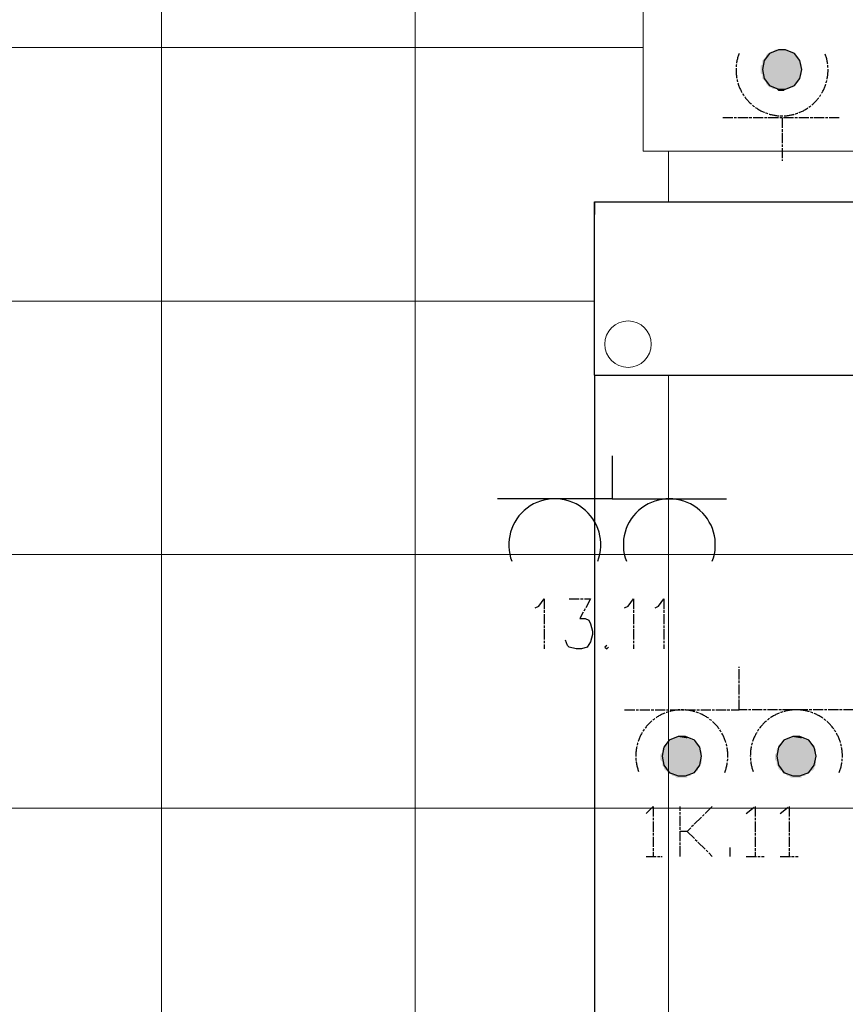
# Model space of a CAD drawing. Header units: millimetres. Extents: x -523 to 1404227, y -783705 to 1038705.
# Tile 302 of 508: x 502073 to 504026, y 221746 to 224076. Entities that reach past the tile are written whole.
import ezdxf

# ---------------------------------------------------------------- set-up
doc = ezdxf.new("R2010")
doc.units = ezdxf.units.MM
doc.linetypes.add('ACAD_ISO08W100', pattern=[36, 24, -3, 6, -3])
doc.layers.add('!!ELEKTRYKA', color=7, linetype='Continuous')
doc.layers.add('BA_KS_ist.', color=34, linetype='Continuous', lineweight=13)

# ---------------------------------------------------------------- blocks, each defined once
blk = doc.blocks.new('A$C6810ecfa')
at = {"layer": 'BA_KS_ist.', "color": 18, "linetype": 'Continuous', "lineweight": 20, "ltscale": 25}
blk.add_circle((-616.6, 574.3), 5.5, dxfattribs=at)

msp = doc.modelspace()

# ---------------------------------------------------------------- linework, layer by layer
at = {"layer": '!!ELEKTRYKA', "color": 252, "lineweight": 15, "ltscale": 15}
for p, q in [((502408.12, 245855.06), (502408.12, 219555.06)), ((503008.12, 245855.06), (503008.12, 219555.06)), ((503548.12, 227235.06), (503548.12, 223765.06)), ((492058.12, 224010.06), (503548.12, 224010.06)), ((505388.12, 223765.06), (503548.12, 223765.06)), ((503608.12, 223765.06), (503608.12, 223645.06)), ((498198.12, 223410.06), (503433.12, 223410.06)), ((503608.12, 223235.06), (503608.12, 219555.06)), ((493938.12, 222810.06), (505703.12, 222810.06)), ((493938.12, 222210.06), (505703.12, 222210.06))]:
    msp.add_line(p, q, dxfattribs=at)
at = {"layer": '!!ELEKTRYKA', "color": 252}
for p, q in [((503433.12, 223235.06), (503433.12, 223645.06)), ((503433.12, 223645.06), (504188.12, 223645.06)), ((503433.12, 223645.06), (503433.12, 223615.06)), ((503433.12, 223235.06), (504188.12, 223235.06)), ((503433.12, 223235.06), (503433.12, 220595.81))]:
    msp.add_line(p, q, dxfattribs=at)
at = {"layer": '!!ELEKTRYKA', "color": 94, "linetype": 'ACAD_ISO08W100', "lineweight": -3}
for points in [[(503829.96, 223958.37), (503834.19, 223937.2), (503846.89, 223920.27), (503868.06, 223911.8), (503884.99, 223911.8), (503906.16, 223920.27), (503918.86, 223937.2), (503923.09, 223958.37), (503918.86, 223979.54), (503906.16, 223996.47), (503884.99, 224004.94), (503868.06, 224004.94), (503846.89, 223996.47), (503834.19, 223979.54)], [(503686.02, 222332.73), (503681.79, 222353.89), (503669.09, 222370.83), (503647.92, 222379.3), (503630.99, 222379.3), (503609.82, 222370.83), (503597.12, 222353.89), (503592.89, 222332.73), (503597.12, 222311.56), (503609.82, 222294.63), (503630.99, 222286.16), (503647.92, 222286.16), (503669.09, 222294.63), (503681.79, 222311.56)], [(503956.96, 222332.73), (503952.73, 222353.89), (503940.03, 222370.83), (503918.86, 222379.3), (503901.93, 222379.3), (503880.76, 222370.83), (503868.06, 222353.89), (503863.83, 222332.73), (503868.06, 222311.56), (503880.76, 222294.63), (503901.93, 222286.16), (503918.86, 222286.16), (503940.03, 222294.63), (503952.73, 222311.56)]]:
    msp.add_lwpolyline(points, close=True, dxfattribs=at)
for points in [[(504012, 223844.07), (503736.82, 223844.07)], [(503876.53, 223844.07), (503876.53, 223742.46)], [(504045.86, 222442.8), (503774.92, 222442.8), (503774.92, 222544.4)], [(503503.98, 222442.8), (503774.92, 222442.8)], [(503554.79, 222197.26), (503571.72, 222214.19), (503571.72, 222095.65)], [(503635.22, 222095.65), (503635.22, 222214.19)], [(503711.42, 222214.19), (503652.15, 222154.92), (503635.22, 222154.92)], [(503791.86, 222197.26), (503813.03, 222214.19), (503813.03, 222095.65)], [(503872.29, 222197.26), (503893.46, 222214.19), (503893.46, 222095.65)], [(503652.15, 222154.92), (503711.42, 222095.65)], [(503753.76, 222095.65), (503753.76, 222116.82)], [(503554.79, 222095.65), (503592.89, 222095.65)], [(503791.86, 222095.65), (503834.19, 222095.65)], [(503872.29, 222095.65), (503914.63, 222095.65)]]:
    msp.add_lwpolyline(points, dxfattribs=at)
at = {"layer": '!!ELEKTRYKA', "color": 202, "linetype": 'Continuous', "lineweight": -3}
for points in [[(503474.35, 223043.95), (503474.35, 222942.34), (503745.29, 222942.34)], [(503474.35, 222942.34), (503203.41, 222942.34)]]:
    msp.add_lwpolyline(points, dxfattribs=at)
at = {"layer": '!!ELEKTRYKA', "color": 192, "linetype": 'ACAD_ISO08W100', "lineweight": -3}
for points in [[(503292.31, 222684.1), (503300.78, 222688.34), (503313.48, 222705.27), (503313.48, 222586.73)], [(503372.75, 222705.27), (503423.55, 222705.27), (503398.15, 222658.7), (503410.85, 222658.7), (503419.32, 222654.47), (503423.55, 222646), (503427.78, 222629.07), (503427.78, 222620.6), (503423.55, 222603.67), (503415.08, 222590.97), (503402.38, 222586.73), (503389.68, 222586.73), (503372.75, 222590.97), (503368.51, 222595.2), (503364.28, 222607.9)], [(503503.98, 222684.1), (503512.45, 222688.34), (503525.15, 222705.27), (503525.15, 222586.73)], [(503575.95, 222684.1), (503584.42, 222688.34), (503597.12, 222705.27), (503597.12, 222586.73)], [(503461.65, 222595.2), (503457.42, 222590.97), (503461.65, 222586.73), (503465.88, 222590.97)]]:
    msp.add_lwpolyline(points, dxfattribs=at)
at = {"layer": '!!ELEKTRYKA', "color": 94, "linetype": 'ACAD_ISO08W100', "lineweight": -3}
for centre, start, end in [((503876.53, 223957.31), 158.92251, 21.07749), ((503639.45, 222333.79), 338.92251, 201.07749), ((503910.39, 222333.79), 338.92251, 201.07749)]:
    msp.add_arc(centre, 108.89, start, end, dxfattribs=at)
at = {"layer": '!!ELEKTRYKA', "color": 202, "linetype": 'Continuous', "lineweight": -3}
for centre in [(503338.88, 222833.33), (503609.82, 222833.33)]:
    msp.add_arc(centre, 108.89, 338.92251, 201.07749, dxfattribs=at)
at = {"layer": '!!ELEKTRYKA', "color": 94, "linetype": 'ACAD_ISO08W100', "lineweight": -3}
for points in [[(503910.39, 223992.24), (503838.43, 223992.24), (503842.66, 223996.47)], [(503914.63, 223988), (503838.43, 223992.24), (503910.39, 223992.24)], [(503914.63, 223988), (503838.43, 223988), (503838.43, 223992.24)], [(503910.39, 223992.24), (503842.66, 223996.47), (503906.16, 223996.47)], [(503901.93, 223996.47), (503846.89, 223996.47), (503851.13, 224000.7)], [(503901.93, 223996.47), (503851.13, 224000.7), (503897.69, 224000.7)], [(503893.46, 224000.7), (503855.36, 224000.7), (503859.59, 224004.94)], [(503893.46, 224000.7), (503859.59, 224004.94), (503889.23, 224004.94)], [(503923.09, 223966.84), (503825.73, 223966.84), (503829.96, 223971.07)], [(503923.09, 223962.6), (503825.73, 223966.84), (503923.09, 223966.84)], [(503923.09, 223962.6), (503825.73, 223962.6), (503825.73, 223966.84)], [(503918.86, 223979.54), (503829.96, 223979.54), (503834.19, 223983.77)], [(503918.86, 223975.3), (503829.96, 223979.54), (503918.86, 223979.54)], [(503918.86, 223975.3), (503829.96, 223975.3), (503829.96, 223979.54)], [(503923.09, 223971.07), (503829.96, 223975.3), (503918.86, 223975.3)], [(503923.09, 223971.07), (503829.96, 223971.07), (503829.96, 223975.3)], [(503923.09, 223966.84), (503829.96, 223971.07), (503923.09, 223971.07)], [(503914.63, 223983.77), (503834.19, 223983.77), (503838.43, 223988)], [(503918.86, 223979.54), (503834.19, 223983.77), (503914.63, 223983.77)], [(503914.63, 223983.77), (503838.43, 223988), (503914.63, 223988)], [(503923.09, 223958.37), (503825.73, 223962.6), (503923.09, 223962.6)], [(503923.09, 223958.37), (503825.73, 223958.37), (503825.73, 223962.6)], [(503923.09, 223954.14), (503825.73, 223958.37), (503923.09, 223958.37)], [(503923.09, 223954.14), (503825.73, 223954.14), (503825.73, 223958.37)], [(503923.09, 223949.9), (503825.73, 223954.14), (503923.09, 223954.14)], [(503923.09, 223949.9), (503825.73, 223949.9), (503825.73, 223954.14)], [(503923.09, 223945.67), (503825.73, 223949.9), (503923.09, 223949.9)], [(503923.09, 223945.67), (503829.96, 223945.67), (503825.73, 223949.9)], [(503918.86, 223941.44), (503829.96, 223945.67), (503923.09, 223945.67)], [(503918.86, 223941.44), (503829.96, 223941.44), (503829.96, 223945.67)], [(503918.86, 223937.2), (503829.96, 223941.44), (503918.86, 223941.44)], [(503918.86, 223937.2), (503829.96, 223937.2), (503829.96, 223941.44)], [(503914.63, 223932.97), (503829.96, 223937.2), (503918.86, 223937.2)], [(503914.63, 223932.97), (503834.19, 223932.97), (503829.96, 223937.2)], [(503914.63, 223928.74), (503834.19, 223932.97), (503914.63, 223932.97)], [(503914.63, 223928.74), (503838.43, 223928.74), (503834.19, 223932.97)], [(503910.39, 223924.5), (503838.43, 223928.74), (503914.63, 223928.74)], [(503910.39, 223924.5), (503838.43, 223924.5), (503838.43, 223928.74)], [(503906.16, 223920.27), (503838.43, 223924.5), (503910.39, 223924.5)], [(503906.16, 223920.27), (503842.66, 223920.27), (503838.43, 223924.5)], [(503901.93, 223916.03), (503842.66, 223920.27), (503906.16, 223920.27)], [(503901.93, 223916.03), (503846.89, 223916.03), (503842.66, 223920.27)], [(503893.46, 223911.8), (503851.13, 223916.03), (503897.69, 223916.03)], [(503893.46, 223911.8), (503855.36, 223911.8), (503851.13, 223916.03)], [(503880.76, 223907.57), (503863.83, 223911.8), (503884.99, 223911.8)], [(503880.76, 223907.57), (503868.06, 223907.57), (503863.83, 223911.8)], [(503601.35, 222362.36), (503677.56, 222358.13), (503597.12, 222358.13)], [(503597.12, 222358.13), (503681.79, 222353.89), (503597.12, 222353.89)], [(503597.12, 222358.13), (503677.56, 222358.13), (503681.79, 222353.89)], [(503601.35, 222362.36), (503677.56, 222362.36), (503677.56, 222358.13)], [(503609.82, 222370.83), (503669.09, 222366.6), (503605.59, 222366.6)], [(503605.59, 222366.6), (503673.32, 222362.36), (503605.59, 222362.36)], [(503605.59, 222366.6), (503669.09, 222366.6), (503673.32, 222362.36)], [(503609.82, 222370.83), (503664.85, 222370.83), (503669.09, 222366.6)], [(503618.29, 222375.06), (503660.62, 222370.83), (503614.05, 222370.83)], [(503618.29, 222375.06), (503660.62, 222375.06), (503660.62, 222370.83)], [(503626.75, 222379.3), (503652.15, 222375.06), (503622.52, 222375.06)], [(503626.75, 222379.3), (503652.15, 222379.3), (503652.15, 222375.06)], [(503872.29, 222362.36), (503952.73, 222358.13), (503868.06, 222358.13)], [(503868.06, 222358.13), (503952.73, 222353.89), (503868.06, 222353.89)], [(503868.06, 222358.13), (503952.73, 222358.13), (503952.73, 222353.89)], [(503872.29, 222362.36), (503948.5, 222362.36), (503952.73, 222358.13)], [(503880.76, 222370.83), (503940.03, 222366.6), (503876.53, 222366.6)], [(503876.53, 222366.6), (503944.26, 222362.36), (503876.53, 222362.36)], [(503876.53, 222366.6), (503940.03, 222366.6), (503944.26, 222362.36)], [(503880.76, 222370.83), (503940.03, 222370.83), (503940.03, 222366.6)], [(503889.23, 222375.06), (503931.56, 222370.83), (503884.99, 222370.83)], [(503889.23, 222375.06), (503931.56, 222375.06), (503931.56, 222370.83)], [(503897.69, 222379.3), (503923.09, 222375.06), (503893.46, 222375.06)], [(503897.69, 222379.3), (503923.09, 222379.3), (503923.09, 222375.06)], [(503592.89, 222341.19), (503686.02, 222336.96), (503588.65, 222336.96)], [(503588.65, 222336.96), (503686.02, 222332.73), (503588.65, 222332.73)], [(503588.65, 222336.96), (503686.02, 222336.96), (503686.02, 222332.73)], [(503597.12, 222353.89), (503681.79, 222349.66), (503592.89, 222349.66)], [(503592.89, 222349.66), (503686.02, 222345.43), (503592.89, 222345.43)], [(503592.89, 222349.66), (503681.79, 222349.66), (503686.02, 222345.43)], [(503592.89, 222345.43), (503686.02, 222341.19), (503592.89, 222341.19)], [(503592.89, 222345.43), (503686.02, 222345.43), (503686.02, 222341.19)], [(503592.89, 222341.19), (503686.02, 222341.19), (503686.02, 222336.96)], [(503597.12, 222353.89), (503681.79, 222353.89), (503681.79, 222349.66)], [(503863.83, 222341.19), (503956.96, 222336.96), (503859.59, 222336.96)], [(503859.59, 222336.96), (503956.96, 222332.73), (503859.59, 222332.73)], [(503859.59, 222336.96), (503956.96, 222336.96), (503956.96, 222332.73)], [(503868.06, 222353.89), (503956.96, 222349.66), (503863.83, 222349.66)], [(503863.83, 222349.66), (503956.96, 222345.43), (503863.83, 222345.43)], [(503863.83, 222349.66), (503956.96, 222349.66), (503956.96, 222345.43)], [(503863.83, 222345.43), (503956.96, 222341.19), (503863.83, 222341.19)], [(503863.83, 222345.43), (503956.96, 222345.43), (503956.96, 222341.19)], [(503863.83, 222341.19), (503956.96, 222341.19), (503956.96, 222336.96)], [(503868.06, 222353.89), (503952.73, 222353.89), (503956.96, 222349.66)], [(503588.65, 222332.73), (503686.02, 222324.26), (503588.65, 222324.26)], [(503588.65, 222332.73), (503686.02, 222332.73), (503686.02, 222324.26)], [(503588.65, 222324.26), (503686.02, 222320.03), (503592.89, 222320.03)], [(503588.65, 222324.26), (503686.02, 222324.26), (503686.02, 222320.03)], [(503592.89, 222320.03), (503686.02, 222315.79), (503592.89, 222315.79)], [(503592.89, 222320.03), (503686.02, 222320.03), (503686.02, 222315.79)], [(503592.89, 222315.79), (503681.79, 222311.56), (503592.89, 222311.56)], [(503592.89, 222315.79), (503686.02, 222315.79), (503681.79, 222311.56)], [(503592.89, 222311.56), (503681.79, 222307.33), (503597.12, 222307.33)], [(503592.89, 222311.56), (503681.79, 222311.56), (503681.79, 222307.33)], [(503859.59, 222332.73), (503956.96, 222324.26), (503859.59, 222324.26)], [(503859.59, 222332.73), (503956.96, 222332.73), (503956.96, 222324.26)], [(503859.59, 222324.26), (503956.96, 222320.03), (503863.83, 222320.03)], [(503859.59, 222324.26), (503956.96, 222324.26), (503956.96, 222320.03)], [(503863.83, 222320.03), (503956.96, 222315.79), (503863.83, 222315.79)], [(503863.83, 222320.03), (503956.96, 222320.03), (503956.96, 222315.79)], [(503863.83, 222315.79), (503956.96, 222311.56), (503863.83, 222311.56)], [(503863.83, 222315.79), (503956.96, 222315.79), (503956.96, 222311.56)], [(503863.83, 222311.56), (503952.73, 222307.33), (503868.06, 222307.33)], [(503863.83, 222311.56), (503956.96, 222311.56), (503952.73, 222307.33)], [(503597.12, 222307.33), (503677.56, 222303.09), (503597.12, 222303.09)], [(503597.12, 222307.33), (503681.79, 222307.33), (503677.56, 222303.09)], [(503597.12, 222303.09), (503677.56, 222298.86), (503601.35, 222298.86)], [(503597.12, 222303.09), (503677.56, 222303.09), (503677.56, 222298.86)], [(503605.59, 222298.86), (503669.09, 222294.63), (503605.59, 222294.63)], [(503605.59, 222298.86), (503673.32, 222298.86), (503669.09, 222294.63)], [(503605.59, 222294.63), (503664.85, 222290.39), (503609.82, 222290.39)], [(503605.59, 222294.63), (503669.09, 222294.63), (503664.85, 222290.39)], [(503614.05, 222290.39), (503660.62, 222286.16), (503618.29, 222286.16)], [(503614.05, 222290.39), (503660.62, 222290.39), (503660.62, 222286.16)], [(503868.06, 222307.33), (503952.73, 222303.09), (503868.06, 222303.09)], [(503868.06, 222307.33), (503952.73, 222307.33), (503952.73, 222303.09)], [(503868.06, 222303.09), (503948.5, 222298.86), (503872.29, 222298.86)], [(503868.06, 222303.09), (503952.73, 222303.09), (503948.5, 222298.86)], [(503876.53, 222298.86), (503940.03, 222294.63), (503876.53, 222294.63)], [(503876.53, 222298.86), (503944.26, 222298.86), (503940.03, 222294.63)], [(503876.53, 222294.63), (503940.03, 222290.39), (503880.76, 222290.39)], [(503876.53, 222294.63), (503940.03, 222294.63), (503940.03, 222290.39)], [(503884.99, 222290.39), (503931.56, 222286.16), (503889.23, 222286.16)], [(503884.99, 222290.39), (503931.56, 222290.39), (503931.56, 222286.16)], [(503622.52, 222286.16), (503652.15, 222281.93), (503626.75, 222281.93)], [(503622.52, 222286.16), (503652.15, 222286.16), (503652.15, 222281.93)], [(503893.46, 222286.16), (503923.09, 222281.93), (503897.69, 222281.93)], [(503893.46, 222286.16), (503923.09, 222286.16), (503923.09, 222281.93)]]:
    msp.add_solid(points, dxfattribs=at)

# ---------------------------------------------------------------- block references
at = {"layer": '!!ELEKTRYKA', "color": 252, "xscale": 10, "yscale": 10, "zscale": 10}
msp.add_blockref('A$C6810ecfa', (509678.12, 217565.06), dxfattribs=at)

doc.saveas('drawing.dxf')
